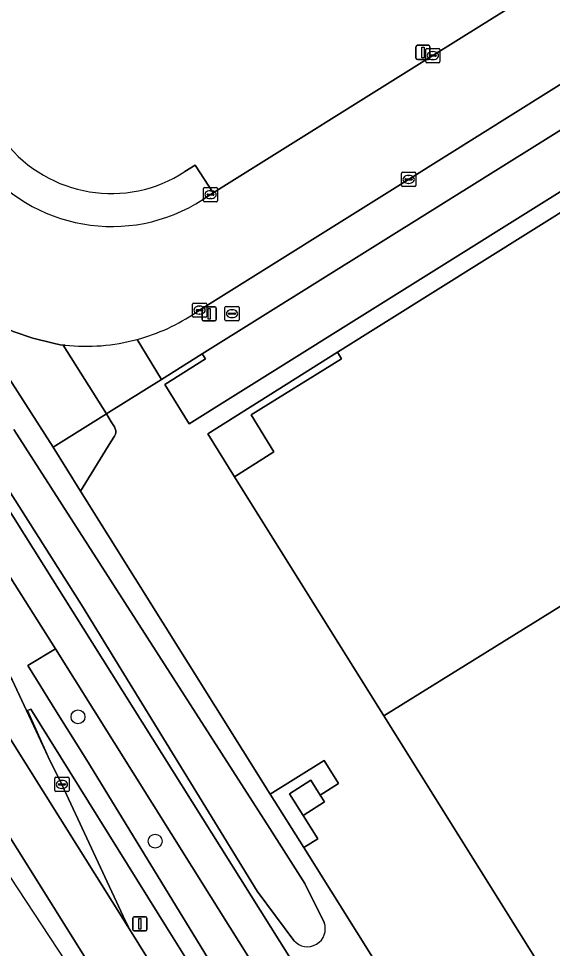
# Model space of a CAD drawing. Extents: x 158835 to 160077, y 386387 to 387778.
# Drawn here: x 159126.2 to 159163.8, y 386748.5 to 386814.1 of the extents above; entities that cross this region are included whole.
import ezdxf

# ---------------------------------------------------------------- set-up
doc = ezdxf.new("R2010")
doc.units = 0
for name, color, linetype in [('IMGEO_Berm_groen', 7, 'Continuous'), ('IMGEO_Boom', 7, 'Continuous'), ('IMGEO_Brandkraan', 7, 'Continuous'), ('IMGEO_Fietspad_gesloten', 7, 'Continuous'), ('IMGEO_Groenvoorziening', 7, 'Continuous'), ('IMGEO_Hek', 7, 'Continuous'), ('IMGEO_Kolk', 7, 'Continuous'), ('IMGEO_Lage_trafo', 7, 'Continuous'), ('IMGEO_Lichtmast', 7, 'Continuous'), ('IMGEO_OVBaan_open', 7, 'Continuous'), ('IMGEO_Pand', 7, 'Continuous'), ('IMGEO_Pand_overbouw', 7, 'Continuous'), ('IMGEO_Parkeervlak_open', 7, 'Continuous'), ('IMGEO_Rijbaan_lokaal_open', 7, 'Continuous'), ('IMGEO_Rijbaan_regionaal_gesloten', 7, 'Continuous'), ('IMGEO_Voetpad_open', 7, 'Continuous'), ('IMGEO_Waterloop', 7, 'Continuous')]:
    doc.layers.add(name, color=color, linetype=linetype)

msp = doc.modelspace()

# ---------------------------------------------------------------- linework, layer by layer
at = {"layer": 'IMGEO_Berm_groen'}
for points in [[(159145.585, 386749.058), (159142.998, 386752.528), (159130.596, 386772.739), (159123.625, 386783.72), (159114.93, 386797.418), (159092.196, 386834.408)], [(159137.907, 386803.298), (159138.628, 386803.74), (159139.892, 386801.78), (159155.394, 386811.47), (159167.685, 386819.163), (159168.002, 386819.359)], [(159123.016, 386783.333), (159143.952, 386750), (159153.556, 386734.708), (159156.042, 386736.228), (159157.189, 386734.462), (159156.559, 386734.06), (159157.143, 386733.145), (159157.637, 386732.618), (159158.155, 386732.183), (159158.816, 386731.836), (159159.34, 386731.661), (159160.215, 386731.489), (159160.932, 386731.453), (159161.388, 386731.481), (159161.174, 386731.823), (159159.428, 386734.612), (159146.284, 386755.603), (159143.926, 386759.369), (159130.536, 386780.755), (159128.6, 386783.846), (159121.784, 386794.465)], [(159125.822, 386785.104), (159143.899, 386756.959), (159146.367, 386753.081), (159147.723, 386750.324)], [(159148.35, 386731.175), (159136.61, 386750), (159127.032, 386765.359), (159126.787, 386765.263), (159128.251, 386762.005), (159129.224, 386760.06), (159133.536, 386750.754), (159133.923, 386750), (159134, 386749.851), (159137.834, 386743.694)]]:
    msp.add_lwpolyline(points, dxfattribs=at)
msp.add_lwpolyline([(159128.77, 386769.613), (159126.829, 386768.448), (159128.84, 386765.186), (159130.991, 386761.769), (159144.517, 386739.615), (159149.366, 386731.806), (159149.64, 386731.976), (159151.178, 386732.934), (159151.218, 386732.967), (159151.254, 386733.004), (159151.287, 386733.043), (159151.317, 386733.086), (159151.342, 386733.131), (159151.364, 386733.178), (159151.381, 386733.227), (159151.394, 386733.277), (159151.402, 386733.328), (159151.406, 386733.38), (159151.405, 386733.431), (159151.399, 386733.483), (159151.389, 386733.533), (159151.374, 386733.583), (159151.358, 386733.624), (159141.08, 386750)], close=True, dxfattribs=at)
for centre, radius, start, end in [((159132.697, 386811.246), 9.503, 218.19118, 303.24637), ((159146.547, 386749.872), 1.26, 220.24691, 21.01622)]:
    msp.add_arc(centre, radius, start, end, dxfattribs=at)
at = {"layer": 'IMGEO_Boom'}
for centre in [(159130.357, 386764.823), (159135.798, 386756.057)]:
    msp.add_circle(centre, 0.489, dxfattribs=at)
at = {"layer": 'IMGEO_Brandkraan'}
for p, q in [((159140.725, 386792.839), (159140.725, 386793.691)), ((159140.8, 386793.765), (159141.652, 386793.765)), ((159140.984, 386793.259), (159140.984, 386793.271)), ((159141.027, 386793.308), (159141.425, 386793.308)), ((159141.213, 386793.545), (159141.238, 386793.545)), ((159141.468, 386793.271), (159141.468, 386793.259)), ((159141.726, 386793.691), (159141.726, 386792.839)), ((159141.652, 386792.765), (159140.8, 386792.765)), ((159141.422, 386793.222), (159141.024, 386793.222)), ((159141.236, 386792.985), (159141.211, 386792.985))]:
    msp.add_line(p, q, dxfattribs=at)
for points in [[(159140.725, 386792.839), (159140.725, 386793.691)], [(159140.8, 386793.765), (159141.652, 386793.765)], [(159141.726, 386793.691), (159141.726, 386792.839)], [(159141.652, 386792.765), (159140.8, 386792.765)]]:
    msp.add_lwpolyline(points, dxfattribs=at)
for centre, radius, start, end in [((159140.802, 386793.689), 0.0765, 91.55205, 178.44795), ((159140.802, 386793.689), 0.0765, 91.55205, 178.44795), ((159141.024, 386793.268), 0.0403, 85.87752, 175.75265), ((159141.429, 386793.27), 0.0386, 1.73085, 96.63898), ((159141.65, 386793.689), 0.0765, 1.55205, 88.44795), ((159141.65, 386793.689), 0.0765, 1.55205, 88.44795), ((159140.802, 386792.841), 0.0765, 181.55205, 268.44795), ((159140.802, 386792.841), 0.0765, 181.55205, 268.44795), ((159141.021, 386793.258), 0.0366, 178.93798, 274.71019), ((159141.425, 386793.265), 0.043, 264.86636, 352.45326), ((159141.65, 386792.841), 0.0765, 271.55205, 358.44795), ((159141.65, 386792.841), 0.0765, 271.55205, 358.44795)]:
    msp.add_arc(centre, radius, start, end, dxfattribs=at)
for centre, major_axis, ratio, start_param, end_param in [((159141.212, 386793.265), (-0.387, 0.002), 0.722429, 4.712389, 7.853982), ((159141.237, 386793.265), (-0.39, 0.002), 0.717154, 1.570796, 4.712389)]:
    msp.add_ellipse(centre, major_axis=major_axis, ratio=ratio, start_param=start_param, end_param=end_param, dxfattribs=at)
at = {"layer": 'IMGEO_Fietspad_gesloten'}
for points in [[(159153.556, 386734.708), (159143.952, 386750), (159123.016, 386783.333)], [(159125.349, 386775.064), (159128.77, 386769.613), (159141.08, 386750), (159151.358, 386733.624)]]:
    msp.add_lwpolyline(points, dxfattribs=at)
at = {"layer": 'IMGEO_Groenvoorziening'}
msp.add_lwpolyline([(159177.277, 386805.78), (159182.052, 386808.764), (159180.897, 386809.75), (159178.798, 386810.825), (159176.512, 386811.455), (159174.154, 386811.455), (159171.857, 386810.878), (159139.124, 386790.423), (159139.345, 386790.071), (159136.479, 386788.27), (159138.209, 386785.502), (159141.086, 386787.3), (159165.512, 386802.566)], dxfattribs=at)
for points in [[(159129.323, 386791.054), (159129.11, 386791.079), (159128.597, 386791.175), (159127.174, 386791.531), (159125.788, 386792.014), (159124.451, 386792.618), (159123.173, 386793.339), (159122.804, 386793.587), (159122.274, 386794.003), (159121.784, 386794.465), (159128.6, 386783.846), (159132.359, 386786.196)], [(159132.944, 386784.633), (159133.006, 386784.759), (159133.037, 386784.861), (159133.03, 386785.016), (159132.988, 386785.149), (159132.93, 386785.282), (159132.704, 386785.645), (159132.532, 386785.919), (159132.359, 386786.196), (159128.6, 386783.846), (159130.536, 386780.755), (159132.685, 386784.217)], [(159145.28, 386759.399), (159146.781, 386760.349), (159147.441, 386759.307), (159148.737, 386760.128), (159147.726, 386761.745), (159143.926, 386759.369), (159146.284, 386755.603), (159147.277, 386756.224), (159146.243, 386757.878)]]:
    msp.add_lwpolyline(points, close=True, dxfattribs=at)
at = {"layer": 'IMGEO_Hek'}
for points in [[(159189.265, 386797.201), (159182.052, 386808.764), (159180.897, 386809.75), (159178.798, 386810.825), (159176.512, 386811.455), (159174.154, 386811.455), (159171.857, 386810.878), (159136.254, 386788.629)], [(159136.254, 386788.629), (159132.52, 386786.296)], [(159132.52, 386786.296), (159132.359, 386786.196), (159128.6, 386783.846), (159130.536, 386780.755), (159143.926, 386759.369), (159146.284, 386755.603), (159159.428, 386734.612), (159161.174, 386731.823)]]:
    msp.add_lwpolyline(points, dxfattribs=at)
at = {"layer": 'IMGEO_Kolk'}
for p, q in [((159154.892, 386811.045), (159154.892, 386811.897)), ((159154.967, 386811.971), (159155.819, 386811.971)), ((159155.38, 386811.751), (159155.405, 386811.751)), ((159155.893, 386811.897), (159155.893, 386811.045)), ((159155.151, 386811.465), (159155.151, 386811.477)), ((159155.589, 386811.428), (159155.191, 386811.428)), ((159155.194, 386811.514), (159155.592, 386811.514)), ((159155.403, 386811.191), (159155.378, 386811.191)), ((159155.635, 386811.477), (159155.635, 386811.465)), ((159155.819, 386810.971), (159154.967, 386810.971)), ((159153.186, 386802.311), (159153.186, 386803.163)), ((159153.261, 386803.237), (159154.113, 386803.237)), ((159154.187, 386803.163), (159154.187, 386802.311)), ((159153.445, 386802.731), (159153.445, 386802.743)), ((159153.883, 386802.694), (159153.485, 386802.694)), ((159153.488, 386802.78), (159153.886, 386802.78)), ((159153.697, 386802.457), (159153.672, 386802.457)), ((159153.674, 386803.017), (159153.699, 386803.017)), ((159153.929, 386802.743), (159153.929, 386802.731)), ((159139.208, 386801.237), (159139.208, 386802.089)), ((159139.283, 386802.163), (159140.135, 386802.163)), ((159139.696, 386801.943), (159139.721, 386801.943)), ((159140.209, 386802.089), (159140.209, 386801.237)), ((159154.113, 386802.237), (159153.261, 386802.237)), ((159140.135, 386801.163), (159139.283, 386801.163)), ((159139.467, 386801.657), (159139.467, 386801.669)), ((159139.905, 386801.62), (159139.507, 386801.62)), ((159139.51, 386801.706), (159139.908, 386801.706)), ((159139.719, 386801.383), (159139.694, 386801.383)), ((159139.951, 386801.669), (159139.951, 386801.657)), ((159138.436, 386793.089), (159138.436, 386793.941)), ((159138.511, 386794.015), (159139.363, 386794.015)), ((159139.437, 386793.941), (159139.437, 386793.089)), ((159138.695, 386793.509), (159138.695, 386793.521)), ((159139.133, 386793.472), (159138.735, 386793.472)), ((159138.738, 386793.558), (159139.136, 386793.558)), ((159138.924, 386793.795), (159138.949, 386793.795)), ((159139.179, 386793.521), (159139.179, 386793.509)), ((159139.363, 386793.015), (159138.511, 386793.015)), ((159138.947, 386793.235), (159138.922, 386793.235)), ((159128.724, 386759.635), (159128.724, 386760.487)), ((159128.799, 386760.561), (159129.651, 386760.561)), ((159129.725, 386760.487), (159129.725, 386759.635)), ((159128.983, 386760.055), (159128.983, 386760.067)), ((159129.421, 386760.018), (159129.023, 386760.018)), ((159129.026, 386760.104), (159129.424, 386760.104)), ((159129.212, 386760.341), (159129.237, 386760.341)), ((159129.467, 386760.067), (159129.467, 386760.055)), ((159129.651, 386759.561), (159128.799, 386759.561)), ((159129.235, 386759.781), (159129.21, 386759.781))]:
    msp.add_line(p, q, dxfattribs=at)
for points in [[(159154.892, 386811.045), (159154.892, 386811.897)], [(159154.967, 386811.971), (159155.819, 386811.971)], [(159155.893, 386811.897), (159155.893, 386811.045)], [(159155.819, 386810.971), (159154.967, 386810.971)], [(159153.186, 386802.311), (159153.186, 386803.163)], [(159153.261, 386803.237), (159154.113, 386803.237)], [(159154.187, 386803.163), (159154.187, 386802.311)], [(159139.208, 386801.237), (159139.208, 386802.089)], [(159139.283, 386802.163), (159140.135, 386802.163)], [(159140.209, 386802.089), (159140.209, 386801.237)], [(159154.113, 386802.237), (159153.261, 386802.237)], [(159140.135, 386801.163), (159139.283, 386801.163)], [(159138.436, 386793.089), (159138.436, 386793.941)], [(159138.511, 386794.015), (159139.363, 386794.015)], [(159139.437, 386793.941), (159139.437, 386793.089)], [(159139.363, 386793.015), (159138.511, 386793.015)], [(159128.724, 386759.635), (159128.724, 386760.487)], [(159128.799, 386760.561), (159129.651, 386760.561)], [(159129.725, 386760.487), (159129.725, 386759.635)], [(159129.651, 386759.561), (159128.799, 386759.561)]]:
    msp.add_lwpolyline(points, dxfattribs=at)
for centre, radius, start, end in [((159154.969, 386811.895), 0.0765, 91.55205, 178.44795), ((159154.969, 386811.895), 0.0765, 91.55205, 178.44795), ((159155.817, 386811.895), 0.0765, 1.55205, 88.44795), ((159155.817, 386811.895), 0.0765, 1.55205, 88.44795), ((159154.969, 386811.047), 0.0765, 181.55205, 268.44795), ((159154.969, 386811.047), 0.0765, 181.55205, 268.44795), ((159155.191, 386811.474), 0.0403, 85.87752, 175.75265), ((159155.188, 386811.464), 0.0366, 178.93798, 274.71019), ((159155.592, 386811.471), 0.043, 264.86636, 352.45326), ((159155.596, 386811.476), 0.0386, 1.73085, 96.63898), ((159155.817, 386811.047), 0.0765, 271.55205, 358.44795), ((159155.817, 386811.047), 0.0765, 271.55205, 358.44795), ((159153.263, 386803.161), 0.0765, 91.55205, 178.44795), ((159153.263, 386803.161), 0.0765, 91.55205, 178.44795), ((159154.111, 386803.161), 0.0765, 1.55205, 88.44795), ((159154.111, 386803.161), 0.0765, 1.55205, 88.44795), ((159153.485, 386802.74), 0.0403, 85.87752, 175.75265), ((159153.482, 386802.73), 0.0366, 178.93798, 274.71019), ((159153.886, 386802.737), 0.043, 264.86636, 352.45326), ((159153.89, 386802.742), 0.0386, 1.73085, 96.63898), ((159139.285, 386802.087), 0.0765, 91.55205, 178.44795), ((159139.285, 386802.087), 0.0765, 91.55205, 178.44795), ((159140.133, 386802.087), 0.0765, 1.55205, 88.44795), ((159140.133, 386802.087), 0.0765, 1.55205, 88.44795), ((159153.263, 386802.313), 0.0765, 181.55205, 268.44795), ((159153.263, 386802.313), 0.0765, 181.55205, 268.44795), ((159154.111, 386802.313), 0.0765, 271.55205, 358.44795), ((159154.111, 386802.313), 0.0765, 271.55205, 358.44795), ((159139.285, 386801.239), 0.0765, 181.55205, 268.44795), ((159139.285, 386801.239), 0.0765, 181.55205, 268.44795), ((159139.507, 386801.666), 0.0403, 85.87752, 175.75265), ((159139.504, 386801.656), 0.0366, 178.93798, 274.71019), ((159139.908, 386801.663), 0.043, 264.86636, 352.45326), ((159139.912, 386801.668), 0.0386, 1.73085, 96.63898), ((159140.133, 386801.239), 0.0765, 271.55205, 358.44795), ((159140.133, 386801.239), 0.0765, 271.55205, 358.44795), ((159138.513, 386793.939), 0.0765, 91.55205, 178.44795), ((159138.513, 386793.939), 0.0765, 91.55205, 178.44795), ((159139.361, 386793.939), 0.0765, 1.55205, 88.44795), ((159139.361, 386793.939), 0.0765, 1.55205, 88.44795), ((159138.735, 386793.518), 0.0403, 85.87752, 175.75265), ((159138.732, 386793.508), 0.0366, 178.93798, 274.71019), ((159139.136, 386793.515), 0.043, 264.86636, 352.45326), ((159139.14, 386793.52), 0.0386, 1.73085, 96.63898), ((159138.513, 386793.091), 0.0765, 181.55205, 268.44795), ((159138.513, 386793.091), 0.0765, 181.55205, 268.44795), ((159139.361, 386793.091), 0.0765, 271.55205, 358.44795), ((159139.361, 386793.091), 0.0765, 271.55205, 358.44795), ((159128.801, 386760.485), 0.0765, 91.55205, 178.44795), ((159128.801, 386760.485), 0.0765, 91.55205, 178.44795), ((159129.649, 386760.485), 0.0765, 1.55205, 88.44795), ((159129.649, 386760.485), 0.0765, 1.55205, 88.44795), ((159129.023, 386760.064), 0.0403, 85.87752, 175.75265), ((159129.02, 386760.054), 0.0366, 178.93798, 274.71019), ((159129.424, 386760.061), 0.043, 264.86636, 352.45326), ((159129.428, 386760.066), 0.0386, 1.73085, 96.63898), ((159128.801, 386759.637), 0.0765, 181.55205, 268.44795), ((159128.801, 386759.637), 0.0765, 181.55205, 268.44795), ((159129.649, 386759.637), 0.0765, 271.55205, 358.44795), ((159129.649, 386759.637), 0.0765, 271.55205, 358.44795)]:
    msp.add_arc(centre, radius, start, end, dxfattribs=at)
for centre, major_axis, ratio, start_param, end_param in [((159155.379, 386811.471), (-0.387, 0.002), 0.722429, 4.712389, 7.853982), ((159155.404, 386811.471), (-0.39, 0.002), 0.717154, 1.570796, 4.712389), ((159153.673, 386802.737), (-0.387, 0.002), 0.722429, 4.712389, 7.853982), ((159153.698, 386802.737), (-0.39, 0.002), 0.717154, 1.570796, 4.712389), ((159139.695, 386801.663), (-0.387, 0.002), 0.722429, 4.712389, 7.853982), ((159139.72, 386801.663), (-0.39, 0.002), 0.717154, 1.570796, 4.712389), ((159138.923, 386793.515), (-0.387, 0.002), 0.722429, 4.712389, 7.853982), ((159138.948, 386793.515), (-0.39, 0.002), 0.717154, 1.570796, 4.712389), ((159129.211, 386760.061), (-0.387, 0.002), 0.722429, 4.712389, 7.853982), ((159129.236, 386760.061), (-0.39, 0.002), 0.717154, 1.570796, 4.712389)]:
    msp.add_ellipse(centre, major_axis=major_axis, ratio=ratio, start_param=start_param, end_param=end_param, dxfattribs=at)
at = {"layer": 'IMGEO_Lage_trafo'}
msp.add_lwpolyline([(159146.781, 386760.349), (159145.28, 386759.399), (159146.243, 386757.878), (159147.744, 386758.828), (159147.441, 386759.307)], close=True, dxfattribs=at)
at = {"layer": 'IMGEO_Lichtmast'}
for p, q in [((159154.2, 386811.296), (159154.2, 386812.096)), ((159154.2, 386812.096), (159154.2, 386811.296)), ((159154.3, 386812.196), (159155.09, 386812.196)), ((159155.09, 386812.196), (159154.3, 386812.196)), ((159155.19, 386812.096), (159155.19, 386811.296)), ((159155.19, 386811.296), (159155.19, 386812.096)), ((159155.09, 386811.196), (159154.3, 386811.196)), ((159154.3, 386811.196), (159155.09, 386811.196)), ((159139.117, 386792.853), (159139.117, 386793.653)), ((159139.117, 386793.653), (159139.117, 386792.853)), ((159139.217, 386793.753), (159140.007, 386793.753)), ((159140.007, 386793.753), (159139.217, 386793.753)), ((159140.107, 386793.653), (159140.107, 386792.853)), ((159140.107, 386792.853), (159140.107, 386793.653)), ((159140.007, 386792.753), (159139.217, 386792.753)), ((159139.217, 386792.753), (159140.007, 386792.753)), ((159134.332, 386750.728), (159135.122, 386750.728)), ((159135.122, 386750.728), (159134.332, 386750.728)), ((159134.232, 386749.828), (159134.232, 386750.628)), ((159134.232, 386750.628), (159134.232, 386749.828)), ((159135.222, 386750.628), (159135.222, 386749.828)), ((159135.222, 386749.828), (159135.222, 386750.628)), ((159135.122, 386749.728), (159134.332, 386749.728)), ((159134.332, 386749.728), (159135.122, 386749.728))]:
    msp.add_line(p, q, dxfattribs=at)
for points in [[(159154.62, 386812.071), (159154.77, 386812.071), (159154.77, 386811.321), (159154.62, 386811.321), (159154.62, 386812.071)], [(159139.537, 386793.628), (159139.687, 386793.628), (159139.687, 386792.878), (159139.537, 386792.878), (159139.537, 386793.628)], [(159134.652, 386750.603), (159134.802, 386750.603), (159134.802, 386749.853), (159134.652, 386749.853), (159134.652, 386750.603)]]:
    msp.add_lwpolyline(points, dxfattribs=at)
for centre, start, end in [((159154.3, 386812.096), 90, 180), ((159154.3, 386812.096), 90, 180), ((159155.09, 386812.096), 0, 90), ((159155.09, 386812.096), 360, 90), ((159154.3, 386811.296), 180, 270), ((159154.3, 386811.296), 180, 270), ((159155.09, 386811.296), 270, 0), ((159155.09, 386811.296), 270, 0), ((159139.217, 386793.653), 90, 180), ((159139.217, 386793.653), 90, 180), ((159140.007, 386793.653), 0, 90), ((159140.007, 386793.653), 360, 90), ((159139.217, 386792.853), 180, 270), ((159139.217, 386792.853), 180, 270), ((159140.007, 386792.853), 270, 0), ((159140.007, 386792.853), 270, 0), ((159134.332, 386750.628), 90, 180), ((159134.332, 386750.628), 90, 180), ((159135.122, 386750.628), 0, 90), ((159135.122, 386750.628), 360, 90), ((159134.332, 386749.828), 180, 270), ((159134.332, 386749.828), 180, 270), ((159135.122, 386749.828), 270, 0), ((159135.122, 386749.828), 270, 0)]:
    msp.add_arc(centre, 0.1, start, end, dxfattribs=at)
at = {"layer": 'IMGEO_OVBaan_open'}
msp.add_lwpolyline([(159114.527, 386785.535), (159112.1, 386789.508), (159100.237, 386804.053), (159100.094, 386804.215), (159099.38, 386805.116), (159098.75, 386806.078), (159134, 386749.851), (159133.923, 386750), (159133.536, 386750.754), (159129.224, 386760.06), (159128.251, 386762.005), (159125.713, 386767.437), (159122.378, 386772.941)], close=True, dxfattribs=at)
at = {"layer": 'IMGEO_Pand'}
for points in [[(159151.946, 386764.896), (159178.263, 386781.231), (159165.755, 386801.244), (159148.655, 386790.54), (159148.938, 386790.077), (159142.585, 386786.136), (159144.171, 386783.519), (159141.399, 386781.766)], [(159190.357, 386761.88), (159178.263, 386781.231), (159151.946, 386764.896), (159165.863, 386742.636), (159169.168, 386744.695), (159170.897, 386741.999), (159172.84, 386743.213), (159173.128, 386742.771), (159194.106, 386755.882)]]:
    msp.add_lwpolyline(points, close=True, dxfattribs=at)
at = {"layer": 'IMGEO_Pand_overbouw'}
msp.add_lwpolyline([(159148.655, 386790.54), (159139.508, 386784.794), (159141.399, 386781.766), (159144.171, 386783.519), (159142.585, 386786.136), (159148.938, 386790.077)], close=True, dxfattribs=at)
at = {"layer": 'IMGEO_Parkeervlak_open'}
for points in [[(159165.512, 386802.566), (159141.086, 386787.3), (159138.209, 386785.502), (159136.479, 386788.27), (159139.345, 386790.071), (159139.124, 386790.423), (159136.254, 386788.629), (159132.52, 386786.296), (159132.359, 386786.196), (159132.532, 386785.919), (159132.704, 386785.645), (159132.93, 386785.282), (159132.988, 386785.149), (159133.03, 386785.016), (159133.037, 386784.861), (159133.006, 386784.759), (159132.944, 386784.633), (159132.685, 386784.217), (159130.536, 386780.755), (159143.926, 386759.369), (159147.726, 386761.745), (159148.737, 386760.128), (159147.441, 386759.307), (159147.744, 386758.828), (159146.243, 386757.878), (159147.277, 386756.224), (159146.284, 386755.603), (159159.428, 386734.612)], [(159141.399, 386781.766), (159139.508, 386784.794), (159148.655, 386790.54), (159165.755, 386801.244), (159178.263, 386781.231), (159190.357, 386761.88), (159190.757, 386762.129), (159193.119, 386758.35), (159197.578, 386761.137), (159197.962, 386760.524)], [(159197.278, 386757.858), (159194.106, 386755.882), (159173.128, 386742.771), (159167.84, 386739.469), (159165.863, 386742.636), (159151.946, 386764.896), (159141.399, 386781.766)]]:
    msp.add_lwpolyline(points, dxfattribs=at)
at = {"layer": 'IMGEO_Rijbaan_lokaal_open'}
for points in [[(159065.997, 386883.711), (159075.251, 386868.876), (159086.653, 386850.613), (159097.471, 386833.198), (159108.33, 386815.791), (159119.183, 386798.375), (159120.937, 386795.51), (159121.337, 386794.968), (159121.784, 386794.465), (159122.274, 386794.003), (159122.804, 386793.587), (159123.173, 386793.339), (159124.451, 386792.618), (159125.788, 386792.014), (159127.174, 386791.531), (159128.597, 386791.175), (159129.11, 386791.079), (159129.323, 386791.054), (159129.442, 386791.04)], [(159168.002, 386819.359), (159167.685, 386819.163), (159155.394, 386811.47), (159139.892, 386801.78), (159139.164, 386801.313)], [(159138.697, 386793.358), (159138.936, 386793.516), (159153.686, 386802.738), (159168.594, 386812.064), (159169.036, 386812.337)]]:
    msp.add_lwpolyline(points, dxfattribs=at)
for centre, radius, start, end in [((159132.745, 386811.236), 11.818, 217.16662, 302.89998), ((159130.886, 386804.884), 13.924, 285.14281, 304.12511), ((159130.9, 386804.858), 13.894, 263.97698, 285.11529)]:
    msp.add_arc(centre, radius, start, end, dxfattribs=at)
at = {"layer": 'IMGEO_Rijbaan_regionaal_gesloten'}
msp.add_lwpolyline([(158852.084, 387188.493), (158892.201, 387121.78), (158943.79, 387040.765), (159022.005, 386917.023), (159078.47, 386825.145), (159142.367, 386727.985), (159143.031, 386728.393), (159114.787, 386773.529), (159063.769, 386852.239), (159047.794, 386877.825), (159027.337, 386910.591), (159001.844, 386951.425), (158973.435, 386996.928), (158951.308, 387032.368), (158919.283, 387083.664), (158891.623, 387127.967), (158871.393, 387160.012), (158853.231, 387189.196)], close=True, dxfattribs=at)
msp.add_lwpolyline([(159047.794, 386877.825), (159063.769, 386852.239), (159114.787, 386773.529), (159143.031, 386728.393), (159146.173, 386730.325), (159146.161, 386730.344), (159145.513, 386731.372), (159137.834, 386743.694), (159134, 386749.851), (159098.75, 386806.078), (159095.71, 386810.659), (159095.09, 386811.591), (159071.557, 386846.971), (159064.463, 386858.196), (159063.391, 386859.93), (159061.455, 386863.013), (159048.457, 386883.647)], dxfattribs=at)
at = {"layer": 'IMGEO_Voetpad_open'}
for points in [[(159169.036, 386812.337), (159168.594, 386812.064), (159153.686, 386802.738), (159138.936, 386793.516), (159138.697, 386793.358)], [(159134.523, 386791.444), (159136.254, 386788.629), (159139.124, 386790.423), (159171.857, 386810.878)], [(159139.164, 386801.313), (159139.892, 386801.78), (159138.628, 386803.74), (159137.907, 386803.298)], [(159129.442, 386791.04), (159129.323, 386791.054), (159132.359, 386786.196), (159132.52, 386786.296), (159136.254, 386788.629), (159134.523, 386791.444)]]:
    msp.add_lwpolyline(points, dxfattribs=at)
for points in [[(159141.399, 386781.766), (159144.171, 386783.519), (159142.585, 386786.136), (159148.938, 386790.077), (159148.655, 386790.54), (159139.508, 386784.794)], [(159128.84, 386765.186), (159126.829, 386768.448), (159128.77, 386769.613), (159125.349, 386775.064), (159121.265, 386781.617), (159120.445, 386782.966), (159119.088, 386785.097), (159117.605, 386787.425), (159114.527, 386785.535), (159122.378, 386772.941), (159125.713, 386767.437), (159128.251, 386762.005), (159126.787, 386765.263), (159127.032, 386765.359), (159136.61, 386750), (159148.35, 386731.175), (159149.366, 386731.806), (159144.517, 386739.615), (159130.991, 386761.769)]]:
    msp.add_lwpolyline(points, close=True, dxfattribs=at)
for centre, radius, start, end in [((159132.697, 386811.246), 9.503, 218.19118, 303.24637), ((159132.745, 386811.236), 11.818, 217.16662, 302.89998), ((159130.886, 386804.884), 13.924, 285.14281, 304.12511), ((159130.9, 386804.858), 13.894, 263.97698, 285.11529)]:
    msp.add_arc(centre, radius, start, end, dxfattribs=at)
at = {"layer": 'IMGEO_Waterloop'}
for points in [[(159147.723, 386750.324), (159146.367, 386753.081), (159143.899, 386756.959), (159125.822, 386785.104)], [(159123.625, 386783.72), (159130.596, 386772.739), (159142.998, 386752.528), (159145.585, 386749.058)]]:
    msp.add_lwpolyline(points, dxfattribs=at)
msp.add_arc((159146.547, 386749.872), 1.26, 220.24691, 21.01622, dxfattribs=at)

doc.saveas('drawing.dxf')
